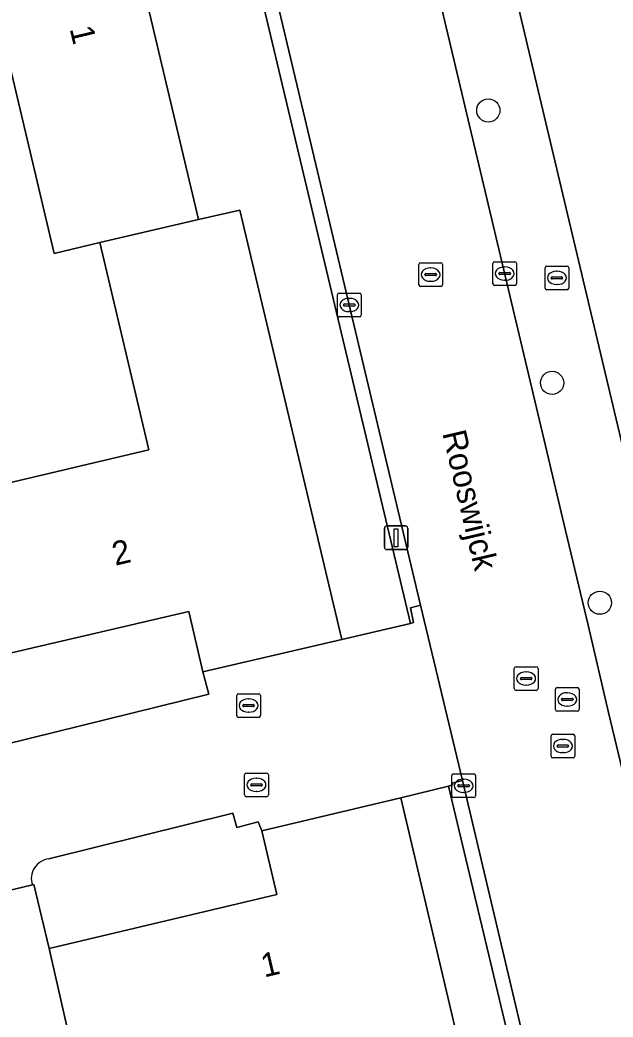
# Model space of a CAD drawing. Extents: x 157648 to 158502, y 379212 to 380938.
# Drawn here: x 158268.9 to 158293.88, y 380707 to 380749.02 of the extents above; entities that cross this region are included whole.
import ezdxf

# ---------------------------------------------------------------- set-up
doc = ezdxf.new("R2010")
doc.units = 0
for name, color, linetype in [('IMGEO_Boom', 7, 'Continuous'), ('IMGEO_Brandkraan', 7, 'Continuous'), ('IMGEO_Erf', 7, 'Continuous'), ('IMGEO_Kolk', 7, 'Continuous'), ('IMGEO_Lichtmast', 7, 'Continuous'), ('IMGEO_Openbare_ruimte_label', 7, 'Continuous'), ('IMGEO_Pand', 7, 'Continuous'), ('IMGEO_Pand_nummerreeks', 7, 'Continuous'), ('IMGEO_Rijbaan_lokaal_open', 7, 'Continuous'), ('IMGEO_Rioolput', 7, 'Continuous'), ('IMGEO_Voetpad_open', 7, 'Continuous')]:
    doc.layers.add(name, color=color, linetype=linetype)

msp = doc.modelspace()

# ---------------------------------------------------------------- linework, layer by layer
at = {"layer": 'IMGEO_Boom'}
for centre in [(158288.629, 380745.209), (158291.316, 380733.726), (158293.329, 380724.463)]:
    msp.add_circle(centre, 0.489, dxfattribs=at)
at = {"layer": 'IMGEO_Brandkraan'}
for p, q in [((158291.018, 380737.725), (158291.018, 380738.577)), ((158291.093, 380738.651), (158291.945, 380738.651)), ((158291.506, 380738.431), (158291.531, 380738.431)), ((158292.019, 380738.577), (158292.019, 380737.725)), ((158291.277, 380738.145), (158291.277, 380738.157)), ((158291.715, 380738.108), (158291.317, 380738.108)), ((158291.32, 380738.194), (158291.718, 380738.194)), ((158291.529, 380737.871), (158291.504, 380737.871)), ((158291.761, 380738.157), (158291.761, 380738.145)), ((158291.945, 380737.651), (158291.093, 380737.651)), ((158278.436, 380717.286), (158279.288, 380717.286)), ((158278.361, 380716.36), (158278.361, 380717.212)), ((158278.849, 380717.066), (158278.874, 380717.066)), ((158279.362, 380717.212), (158279.362, 380716.36)), ((158278.62, 380716.78), (158278.62, 380716.792)), ((158279.058, 380716.743), (158278.66, 380716.743)), ((158278.663, 380716.829), (158279.061, 380716.829)), ((158278.872, 380716.506), (158278.847, 380716.506)), ((158279.104, 380716.792), (158279.104, 380716.78)), ((158279.288, 380716.286), (158278.436, 380716.286))]:
    msp.add_line(p, q, dxfattribs=at)
for points in [[(158291.018, 380737.725), (158291.018, 380738.577)], [(158291.093, 380738.651), (158291.945, 380738.651)], [(158292.019, 380738.577), (158292.019, 380737.725)], [(158291.945, 380737.651), (158291.093, 380737.651)], [(158278.436, 380717.286), (158279.288, 380717.286)], [(158278.361, 380716.36), (158278.361, 380717.212)], [(158279.362, 380717.212), (158279.362, 380716.36)], [(158279.288, 380716.286), (158278.436, 380716.286)]]:
    msp.add_lwpolyline(points, dxfattribs=at)
for centre, radius, start, end in [((158291.095, 380738.575), 0.0765, 91.552, 178.448), ((158291.095, 380738.575), 0.0765, 91.552, 178.448), ((158291.943, 380738.575), 0.0765, 1.552, 88.448), ((158291.943, 380738.575), 0.0765, 1.552, 88.448), ((158291.317, 380738.154), 0.0403, 85.8775, 175.7526), ((158291.314, 380738.144), 0.0366, 178.938, 274.7102), ((158291.718, 380738.151), 0.043, 264.8664, 352.4533), ((158291.722, 380738.156), 0.0386, 1.7309, 96.639), ((158291.095, 380737.727), 0.0765, 181.552, 268.448), ((158291.095, 380737.727), 0.0765, 181.552, 268.448), ((158291.943, 380737.727), 0.0765, 271.552, 358.448), ((158291.943, 380737.727), 0.0765, 271.552, 358.448), ((158278.438, 380717.21), 0.0765, 91.552, 178.448), ((158278.438, 380717.21), 0.0765, 91.552, 178.448), ((158279.286, 380717.21), 0.0765, 1.552, 88.448), ((158279.286, 380717.21), 0.0765, 1.552, 88.448), ((158278.66, 380716.789), 0.0403, 85.8775, 175.7526), ((158278.657, 380716.779), 0.0366, 178.938, 274.7102), ((158279.061, 380716.786), 0.043, 264.8664, 352.4533), ((158279.065, 380716.791), 0.0386, 1.7309, 96.639), ((158278.438, 380716.362), 0.0765, 181.552, 268.448), ((158278.438, 380716.362), 0.0765, 181.552, 268.448), ((158279.286, 380716.362), 0.0765, 271.552, 358.448), ((158279.286, 380716.362), 0.0765, 271.552, 358.448)]:
    msp.add_arc(centre, radius, start, end, dxfattribs=at)
for centre, major_axis, ratio, start_param, end_param in [((158291.505, 380738.151), (-0.387, 0.002), 0.722429, 4.712389, 7.853982), ((158291.53, 380738.151), (-0.39, 0.002), 0.717154, 1.570796, 4.712389), ((158278.848, 380716.786), (-0.387, 0.002), 0.722429, 4.712389, 7.853982), ((158278.873, 380716.786), (-0.39, 0.002), 0.717154, 1.570796, 4.712389)]:
    msp.add_ellipse(centre, major_axis=major_axis, ratio=ratio, start_param=start_param, end_param=end_param, dxfattribs=at)
at = {"layer": 'IMGEO_Erf'}
for points in [[(158276.817, 380757.962), (158274.307, 380757.374), (158275.19, 380753.654), (158273.435, 380753.237), (158273.769, 380751.827), (158276.422, 380740.61), (158278.162, 380741.009), (158282.457, 380722.915), (158285.346, 380723.589), (158277.096, 380758.306), (158273.031, 380775.835)], [(158300.125, 380756.303), (158288.94, 380753.648), (158289.647, 380750.631), (158291.182, 380744.148), (158294.286, 380731.078)], [(158272.26, 380739.64), (158270.333, 380739.185), (158268.058, 380748.813), (158258.559, 380746.568), (158248.902, 380744.286), (158251.165, 380734.711), (158258.765, 380736.507), (158260.334, 380729.868), (158251.15, 380727.697), (158253.462, 380717.912), (158253.285, 380717.87), (158253.417, 380717.657)], [(158255.652, 380716.314), (158261.084, 380717.74), (158266.879, 380719.16), (158267.114, 380718.206), (158276.849, 380720.602), (158276.608, 380721.554), (158276.017, 380724.096), (158266.293, 380721.834), (158262.617, 380720.979), (158261.039, 380727.764), (158264.689, 380728.626), (158274.324, 380730.903), (158272.26, 380739.64)], [(158290.923, 380700.078), (158286.951, 380716.733), (158284.947, 380716.244), (158289.213, 380698.131)], [(158279.082, 380714.855), (158278.94, 380715.234), (158278.029, 380714.995), (158277.864, 380715.594), (158270.113, 380713.665)], [(158269.421, 380712.57), (158269.481, 380712.584), (158270.121, 380709.895), (158279.72, 380712.163), (158279.082, 380714.855)]]:
    msp.add_lwpolyline(points, dxfattribs=at)
msp.add_arc((158270.208, 380712.839), 0.832, 96.5685, 198.8487, dxfattribs=at)
at = {"layer": 'IMGEO_Kolk'}
for p, q in [((158288.819, 380737.906), (158288.819, 380738.758)), ((158288.894, 380738.832), (158289.746, 380738.832)), ((158289.82, 380738.758), (158289.82, 380737.906)), ((158289.078, 380738.326), (158289.078, 380738.338)), ((158289.516, 380738.289), (158289.118, 380738.289)), ((158289.121, 380738.375), (158289.519, 380738.375)), ((158289.307, 380738.612), (158289.332, 380738.612)), ((158289.562, 380738.338), (158289.562, 380738.326)), ((158289.33, 380738.052), (158289.305, 380738.052)), ((158282.273, 380736.583), (158282.273, 380737.435)), ((158282.348, 380737.509), (158283.2, 380737.509)), ((158283.274, 380737.435), (158283.274, 380736.583)), ((158289.746, 380737.832), (158288.894, 380737.832)), ((158282.532, 380737.003), (158282.532, 380737.015)), ((158282.575, 380737.052), (158282.973, 380737.052)), ((158282.761, 380737.289), (158282.786, 380737.289)), ((158283.016, 380737.015), (158283.016, 380737.003)), ((158282.97, 380736.966), (158282.572, 380736.966)), ((158282.784, 380736.729), (158282.759, 380736.729)), ((158283.2, 380736.509), (158282.348, 380736.509)), ((158278.103, 380720.628), (158278.955, 380720.628)), ((158278.028, 380719.702), (158278.028, 380720.554)), ((158278.516, 380720.408), (158278.541, 380720.408)), ((158279.029, 380720.554), (158279.029, 380719.702)), ((158278.287, 380720.122), (158278.287, 380720.134)), ((158278.725, 380720.085), (158278.327, 380720.085)), ((158278.33, 380720.171), (158278.728, 380720.171)), ((158278.539, 380719.848), (158278.514, 380719.848)), ((158278.771, 380720.134), (158278.771, 380720.122)), ((158278.955, 380719.628), (158278.103, 380719.628)), ((158287.09, 380716.323), (158287.09, 380717.175)), ((158287.165, 380717.249), (158288.017, 380717.249)), ((158287.578, 380717.029), (158287.603, 380717.029)), ((158288.091, 380717.175), (158288.091, 380716.323)), ((158287.349, 380716.743), (158287.349, 380716.755)), ((158287.787, 380716.706), (158287.389, 380716.706)), ((158287.392, 380716.792), (158287.79, 380716.792)), ((158287.601, 380716.469), (158287.576, 380716.469)), ((158287.833, 380716.755), (158287.833, 380716.743)), ((158288.017, 380716.249), (158287.165, 380716.249))]:
    msp.add_line(p, q, dxfattribs=at)
for points in [[(158288.819, 380737.906), (158288.819, 380738.758)], [(158288.894, 380738.832), (158289.746, 380738.832)], [(158289.82, 380738.758), (158289.82, 380737.906)], [(158282.273, 380736.583), (158282.273, 380737.435)], [(158282.348, 380737.509), (158283.2, 380737.509)], [(158283.274, 380737.435), (158283.274, 380736.583)], [(158289.746, 380737.832), (158288.894, 380737.832)], [(158283.2, 380736.509), (158282.348, 380736.509)], [(158278.103, 380720.628), (158278.955, 380720.628)], [(158278.028, 380719.702), (158278.028, 380720.554)], [(158279.029, 380720.554), (158279.029, 380719.702)], [(158278.955, 380719.628), (158278.103, 380719.628)], [(158287.09, 380716.323), (158287.09, 380717.175)], [(158287.165, 380717.249), (158288.017, 380717.249)], [(158288.091, 380717.175), (158288.091, 380716.323)], [(158288.017, 380716.249), (158287.165, 380716.249)]]:
    msp.add_lwpolyline(points, dxfattribs=at)
for centre, radius, start, end in [((158288.896, 380738.756), 0.0765, 91.552, 178.448), ((158288.896, 380738.756), 0.0765, 91.552, 178.448), ((158289.744, 380738.756), 0.0765, 1.552, 88.448), ((158289.744, 380738.756), 0.0765, 1.552, 88.448), ((158289.118, 380738.335), 0.0403, 85.8775, 175.7526), ((158289.115, 380738.325), 0.0366, 178.938, 274.7102), ((158289.519, 380738.332), 0.043, 264.8664, 352.4533), ((158289.523, 380738.337), 0.0386, 1.7309, 96.639), ((158288.896, 380737.908), 0.0765, 181.552, 268.448), ((158288.896, 380737.908), 0.0765, 181.552, 268.448), ((158289.744, 380737.908), 0.0765, 271.552, 358.448), ((158289.744, 380737.908), 0.0765, 271.552, 358.448), ((158282.35, 380737.433), 0.0765, 91.552, 178.448), ((158282.35, 380737.433), 0.0765, 91.552, 178.448), ((158283.198, 380737.433), 0.0765, 1.552, 88.448), ((158283.198, 380737.433), 0.0765, 1.552, 88.448), ((158282.572, 380737.012), 0.0403, 85.8775, 175.7526), ((158282.977, 380737.014), 0.0386, 1.7309, 96.639), ((158282.569, 380737.002), 0.0366, 178.938, 274.7102), ((158282.973, 380737.009), 0.043, 264.8664, 352.4533), ((158282.35, 380736.585), 0.0765, 181.552, 268.448), ((158282.35, 380736.585), 0.0765, 181.552, 268.448), ((158283.198, 380736.585), 0.0765, 271.552, 358.448), ((158283.198, 380736.585), 0.0765, 271.552, 358.448), ((158278.105, 380720.552), 0.0765, 91.552, 178.448), ((158278.105, 380720.552), 0.0765, 91.552, 178.448), ((158278.953, 380720.552), 0.0765, 1.552, 88.448), ((158278.953, 380720.552), 0.0765, 1.552, 88.448), ((158278.327, 380720.131), 0.0403, 85.8775, 175.7526), ((158278.324, 380720.121), 0.0366, 178.938, 274.7102), ((158278.728, 380720.128), 0.043, 264.8664, 352.4533), ((158278.732, 380720.133), 0.0386, 1.7309, 96.639), ((158278.105, 380719.704), 0.0765, 181.552, 268.448), ((158278.105, 380719.704), 0.0765, 181.552, 268.448), ((158278.953, 380719.704), 0.0765, 271.552, 358.448), ((158278.953, 380719.704), 0.0765, 271.552, 358.448), ((158287.167, 380717.173), 0.0765, 91.552, 178.448), ((158287.167, 380717.173), 0.0765, 91.552, 178.448), ((158288.015, 380717.173), 0.0765, 1.552, 88.448), ((158288.015, 380717.173), 0.0765, 1.552, 88.448), ((158287.389, 380716.752), 0.0403, 85.8775, 175.7526), ((158287.386, 380716.742), 0.0366, 178.938, 274.7102), ((158287.79, 380716.749), 0.043, 264.8664, 352.4533), ((158287.794, 380716.754), 0.0386, 1.7309, 96.639), ((158287.167, 380716.325), 0.0765, 181.552, 268.448), ((158287.167, 380716.325), 0.0765, 181.552, 268.448), ((158288.015, 380716.325), 0.0765, 271.552, 358.448), ((158288.015, 380716.325), 0.0765, 271.552, 358.448)]:
    msp.add_arc(centre, radius, start, end, dxfattribs=at)
for centre, major_axis, ratio, start_param, end_param in [((158289.306, 380738.332), (-0.387, 0.002), 0.722429, 4.712389, 7.853982), ((158289.331, 380738.332), (-0.39, 0.002), 0.717154, 1.570796, 4.712389), ((158282.76, 380737.009), (-0.387, 0.002), 0.722429, 4.712389, 7.853982), ((158282.785, 380737.009), (-0.39, 0.002), 0.717154, 1.570796, 4.712389), ((158278.515, 380720.128), (-0.387, 0.002), 0.722429, 4.712389, 7.853982), ((158278.54, 380720.128), (-0.39, 0.002), 0.717154, 1.570796, 4.712389), ((158287.577, 380716.749), (-0.387, 0.002), 0.722429, 4.712389, 7.853982), ((158287.602, 380716.749), (-0.39, 0.002), 0.717154, 1.570796, 4.712389)]:
    msp.add_ellipse(centre, major_axis=major_axis, ratio=ratio, start_param=start_param, end_param=end_param, dxfattribs=at)
at = {"layer": 'IMGEO_Lichtmast'}
for p, q in [((158284.249, 380726.799), (158284.249, 380727.599)), ((158284.249, 380727.599), (158284.249, 380726.799)), ((158284.349, 380727.699), (158285.139, 380727.699)), ((158285.139, 380727.699), (158284.349, 380727.699)), ((158285.239, 380727.599), (158285.239, 380726.799)), ((158285.239, 380726.799), (158285.239, 380727.599)), ((158285.139, 380726.699), (158284.349, 380726.699)), ((158284.349, 380726.699), (158285.139, 380726.699))]:
    msp.add_line(p, q, dxfattribs=at)
msp.add_lwpolyline([(158284.669, 380727.574), (158284.819, 380727.574), (158284.819, 380726.824), (158284.669, 380726.824), (158284.669, 380727.574)], dxfattribs=at)
for centre, start, end in [((158284.349, 380727.599), 90, 180), ((158284.349, 380727.599), 90, 180), ((158285.139, 380727.599), 0, 90), ((158285.139, 380727.599), 360, 90), ((158284.349, 380726.799), 180, 270), ((158284.349, 380726.799), 180, 270), ((158285.139, 380726.799), 270, 0), ((158285.139, 380726.799), 270, 0)]:
    msp.add_arc(centre, 0.1, start, end, dxfattribs=at)
at = {"layer": 'IMGEO_Pand'}
for points in [[(158273.769, 380751.827), (158273.435, 380753.237), (158275.19, 380753.654), (158274.307, 380757.374), (158272.309, 380756.906), (158264.306, 380755.031), (158256.966, 380753.286), (158257.745, 380750), (158258.559, 380746.568), (158268.058, 380748.813), (158270.333, 380739.185), (158272.26, 380739.64), (158276.422, 380740.61)], [(158264.689, 380728.626), (158266.293, 380721.834), (158276.017, 380724.096), (158276.608, 380721.554), (158282.457, 380722.915), (158278.162, 380741.009), (158276.422, 380740.61), (158272.26, 380739.64), (158274.324, 380730.903)], [(158271.771, 380702.659), (158272.043, 380702.723), (158271.883, 380703.398), (158281.197, 380705.599), (158283.302, 380696.693), (158289.213, 380698.131), (158284.947, 380716.244), (158279.082, 380714.855), (158279.72, 380712.163), (158270.121, 380709.895)], [(158254.589, 380706.162), (158256.064, 380699.674), (158265.77, 380701.967), (158267.872, 380693.071), (158273.711, 380694.451), (158271.771, 380702.659), (158270.121, 380709.895), (158269.481, 380712.584), (158269.421, 380712.57), (158263.621, 380711.19), (158264.273, 380708.45)]]:
    msp.add_lwpolyline(points, close=True, dxfattribs=at)
at = {"layer": 'IMGEO_Rijbaan_lokaal_open'}
for points in [[(158281.657, 380770.677), (158280.79, 380774.351), (158280.032, 380777.559), (158273.504, 380776.015), (158277.681, 380758.46), (158278.557, 380754.776), (158285.778, 380724.361), (158287.535, 380716.965), (158292.322, 380696.762)], [(158299.078, 380697.367), (158299.024, 380697.594), (158293.7, 380719.842), (158292.832, 380723.522), (158291.886, 380727.513), (158290.986, 380731.308), (158286.732, 380749.252), (158285.857, 380752.928), (158285.387, 380754.879), (158284.513, 380758.542), (158281.657, 380770.677)], [(158285.778, 380724.361), (158285.346, 380724.251), (158285.482, 380723.632), (158285.346, 380723.589), (158282.457, 380722.915), (158276.608, 380721.554), (158276.849, 380720.602), (158267.114, 380718.206), (158266.879, 380719.16), (158261.084, 380717.74), (158255.652, 380716.314)], [(158270.113, 380713.665), (158277.864, 380715.594), (158278.029, 380714.995), (158278.94, 380715.234), (158279.082, 380714.855), (158284.947, 380716.244), (158286.951, 380716.733), (158287.116, 380716.783), (158287.11, 380716.864), (158287.535, 380716.965), (158285.778, 380724.361)], [(158253.417, 380717.657), (158253.285, 380717.87), (158247.603, 380716.527), (158248.892, 380711.083), (158253.235, 380712.117), (158253.97, 380708.886), (158263.621, 380711.19), (158269.421, 380712.57)]]:
    msp.add_lwpolyline(points, dxfattribs=at)
msp.add_arc((158270.208, 380712.839), 0.832, 96.5685, 198.8487, dxfattribs=at)
at = {"layer": 'IMGEO_Rioolput'}
for p, q in [((158285.701, 380737.863), (158285.701, 380738.715)), ((158285.776, 380738.789), (158286.628, 380738.789)), ((158286.702, 380738.715), (158286.702, 380737.863)), ((158285.96, 380738.283), (158285.96, 380738.295)), ((158286.003, 380738.332), (158286.401, 380738.332)), ((158286.189, 380738.569), (158286.214, 380738.569)), ((158286.444, 380738.295), (158286.444, 380738.283)), ((158286.398, 380738.246), (158286, 380738.246)), ((158286.212, 380738.009), (158286.187, 380738.009)), ((158286.628, 380737.789), (158285.776, 380737.789)), ((158289.722, 380720.841), (158289.722, 380721.693)), ((158289.797, 380721.767), (158290.649, 380721.767)), ((158290.21, 380721.547), (158290.235, 380721.547)), ((158290.723, 380721.693), (158290.723, 380720.841)), ((158289.981, 380721.261), (158289.981, 380721.273)), ((158290.419, 380721.224), (158290.021, 380721.224)), ((158290.024, 380721.31), (158290.422, 380721.31)), ((158290.465, 380721.273), (158290.465, 380721.261)), ((158290.649, 380720.767), (158289.797, 380720.767)), ((158290.233, 380720.987), (158290.208, 380720.987)), ((158291.455, 380719.962), (158291.455, 380720.814)), ((158291.53, 380720.888), (158292.382, 380720.888)), ((158291.943, 380720.668), (158291.968, 380720.668)), ((158292.456, 380720.814), (158292.456, 380719.962)), ((158291.714, 380720.382), (158291.714, 380720.394)), ((158292.152, 380720.345), (158291.754, 380720.345)), ((158291.757, 380720.431), (158292.155, 380720.431)), ((158292.198, 380720.394), (158292.198, 380720.382)), ((158292.382, 380719.888), (158291.53, 380719.888)), ((158291.966, 380720.108), (158291.941, 380720.108)), ((158291.271, 380717.998), (158291.271, 380718.85)), ((158291.346, 380718.924), (158292.198, 380718.924)), ((158291.759, 380718.704), (158291.784, 380718.704)), ((158292.272, 380718.85), (158292.272, 380717.998)), ((158291.53, 380718.418), (158291.53, 380718.43)), ((158291.968, 380718.381), (158291.57, 380718.381)), ((158291.573, 380718.467), (158291.971, 380718.467)), ((158291.782, 380718.144), (158291.757, 380718.144)), ((158292.014, 380718.43), (158292.014, 380718.418)), ((158292.198, 380717.924), (158291.346, 380717.924))]:
    msp.add_line(p, q, dxfattribs=at)
for points in [[(158285.701, 380737.863), (158285.701, 380738.715)], [(158285.776, 380738.789), (158286.628, 380738.789)], [(158286.702, 380738.715), (158286.702, 380737.863)], [(158286.628, 380737.789), (158285.776, 380737.789)], [(158289.722, 380720.841), (158289.722, 380721.693)], [(158289.797, 380721.767), (158290.649, 380721.767)], [(158290.723, 380721.693), (158290.723, 380720.841)], [(158290.649, 380720.767), (158289.797, 380720.767)], [(158291.455, 380719.962), (158291.455, 380720.814)], [(158291.53, 380720.888), (158292.382, 380720.888)], [(158292.456, 380720.814), (158292.456, 380719.962)], [(158292.382, 380719.888), (158291.53, 380719.888)], [(158291.271, 380717.998), (158291.271, 380718.85)], [(158291.346, 380718.924), (158292.198, 380718.924)], [(158292.272, 380718.85), (158292.272, 380717.998)], [(158292.198, 380717.924), (158291.346, 380717.924)]]:
    msp.add_lwpolyline(points, dxfattribs=at)
for centre, radius, start, end in [((158285.778, 380738.713), 0.0765, 91.552, 178.448), ((158285.778, 380738.713), 0.0765, 91.552, 178.448), ((158286.626, 380738.713), 0.0765, 1.552, 88.448), ((158286.626, 380738.713), 0.0765, 1.552, 88.448), ((158286, 380738.292), 0.0403, 85.8775, 175.7526), ((158285.997, 380738.282), 0.0366, 178.938, 274.7102), ((158286.401, 380738.289), 0.043, 264.8664, 352.4533), ((158286.405, 380738.294), 0.0386, 1.7309, 96.639), ((158285.778, 380737.865), 0.0765, 181.552, 268.448), ((158285.778, 380737.865), 0.0765, 181.552, 268.448), ((158286.626, 380737.865), 0.0765, 271.552, 358.448), ((158286.626, 380737.865), 0.0765, 271.552, 358.448), ((158289.799, 380721.691), 0.0765, 91.552, 178.448), ((158289.799, 380721.691), 0.0765, 91.552, 178.448), ((158290.647, 380721.691), 0.0765, 1.552, 88.448), ((158290.647, 380721.691), 0.0765, 1.552, 88.448), ((158290.021, 380721.27), 0.0403, 85.8775, 175.7526), ((158290.018, 380721.26), 0.0366, 178.938, 274.7102), ((158290.422, 380721.267), 0.043, 264.8664, 352.4533), ((158290.426, 380721.272), 0.0386, 1.7309, 96.639), ((158289.799, 380720.843), 0.0765, 181.552, 268.448), ((158289.799, 380720.843), 0.0765, 181.552, 268.448), ((158290.647, 380720.843), 0.0765, 271.552, 358.448), ((158290.647, 380720.843), 0.0765, 271.552, 358.448), ((158291.532, 380720.812), 0.0765, 91.552, 178.448), ((158291.532, 380720.812), 0.0765, 91.552, 178.448), ((158292.38, 380720.812), 0.0765, 1.552, 88.448), ((158292.38, 380720.812), 0.0765, 1.552, 88.448), ((158291.754, 380720.391), 0.0403, 85.8775, 175.7526), ((158291.751, 380720.381), 0.0366, 178.938, 274.7102), ((158292.155, 380720.388), 0.043, 264.8664, 352.4533), ((158292.159, 380720.393), 0.0386, 1.7309, 96.639), ((158291.532, 380719.964), 0.0765, 181.552, 268.448), ((158291.532, 380719.964), 0.0765, 181.552, 268.448), ((158292.38, 380719.964), 0.0765, 271.552, 358.448), ((158292.38, 380719.964), 0.0765, 271.552, 358.448), ((158291.348, 380718.848), 0.0765, 91.552, 178.448), ((158291.348, 380718.848), 0.0765, 91.552, 178.448), ((158292.196, 380718.848), 0.0765, 1.552, 88.448), ((158292.196, 380718.848), 0.0765, 1.552, 88.448), ((158291.57, 380718.427), 0.0403, 85.8775, 175.7526), ((158291.567, 380718.417), 0.0366, 178.938, 274.7102), ((158291.971, 380718.424), 0.043, 264.8664, 352.4533), ((158291.975, 380718.429), 0.0386, 1.7309, 96.639), ((158291.348, 380718), 0.0765, 181.552, 268.448), ((158291.348, 380718), 0.0765, 181.552, 268.448), ((158292.196, 380718), 0.0765, 271.552, 358.448), ((158292.196, 380718), 0.0765, 271.552, 358.448)]:
    msp.add_arc(centre, radius, start, end, dxfattribs=at)
for centre, major_axis, ratio, start_param, end_param in [((158286.188, 380738.289), (-0.387, 0.002), 0.722429, 4.712389, 7.853982), ((158286.213, 380738.289), (-0.39, 0.002), 0.717154, 1.570796, 4.712389), ((158290.209, 380721.267), (-0.387, 0.002), 0.722429, 4.712389, 7.853982), ((158290.234, 380721.267), (-0.39, 0.002), 0.717154, 1.570796, 4.712389), ((158291.942, 380720.388), (-0.387, 0.002), 0.722429, 4.712389, 7.853982), ((158291.967, 380720.388), (-0.39, 0.002), 0.717154, 1.570796, 4.712389), ((158291.758, 380718.424), (-0.387, 0.002), 0.722429, 4.712389, 7.853982), ((158291.783, 380718.424), (-0.39, 0.002), 0.717154, 1.570796, 4.712389)]:
    msp.add_ellipse(centre, major_axis=major_axis, ratio=ratio, start_param=start_param, end_param=end_param, dxfattribs=at)
at = {"layer": 'IMGEO_Voetpad_open'}
for points in [[(158294.972, 380728.159), (158294.286, 380731.078), (158291.182, 380744.148), (158289.647, 380750.631), (158288.94, 380753.648), (158288.473, 380755.581), (158280.066, 380791.118), (158277.001, 380790.391), (158280.032, 380777.559), (158280.79, 380774.351), (158281.657, 380770.677), (158284.513, 380758.542), (158285.387, 380754.879), (158285.857, 380752.928), (158286.732, 380749.252), (158290.986, 380731.308), (158291.886, 380727.513), (158292.832, 380723.522), (158293.7, 380719.842), (158299.024, 380697.594), (158299.078, 380697.367), (158302.589, 380699.148)], [(158273.031, 380775.835), (158277.096, 380758.306), (158285.346, 380723.589), (158285.482, 380723.632), (158285.346, 380724.251), (158285.778, 380724.361), (158278.557, 380754.776)], [(158287.535, 380716.965), (158287.11, 380716.864), (158287.116, 380716.783), (158286.951, 380716.733), (158290.923, 380700.078), (158291.748, 380696.388)], [(158292.322, 380696.762), (158287.535, 380716.965)]]:
    msp.add_lwpolyline(points, dxfattribs=at)

# ---------------------------------------------------------------- texts
at = {"layer": 'IMGEO_Openbare_ruimte_label'}
msp.add_text('Rooswijck', height=1, rotation=283.2438, dxfattribs=at).set_placement((158286.686, 380731.613))
at = {"layer": 'IMGEO_Pand_nummerreeks'}
for s, rotation, p in [('1', 283.5331, (158270.986, 380748.654)), ('2', 13.2947, (158272.913, 380726.019)), ('1', 13.2931, (158279.187, 380708.667))]:
    msp.add_text(s, height=1, rotation=rotation, dxfattribs=at).set_placement(p)

doc.saveas('drawing.dxf')
